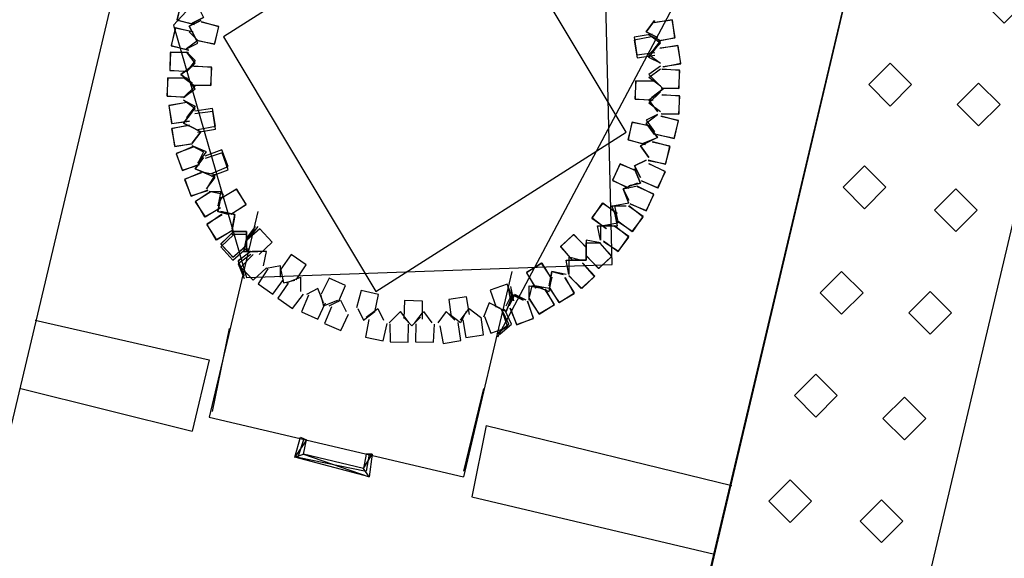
# Model space of a CAD drawing. Header units: feet. Extents: x -79 to 198, y -22 to 181.
# Tile 550 of 656: x 49.51 to 54.11, y 119.42 to 121.94. Entities that reach past the tile are written whole.
import ezdxf

# ---------------------------------------------------------------- set-up
doc = ezdxf.new("R2010")
doc.units = ezdxf.units.FT
doc.layers.add('A-LINEA', color=7, linetype='CONTINUOUS')
doc.layers.add('A-LINEA-FINA', color=9, linetype='CONTINUOUS')

msp = doc.modelspace()

# ---------------------------------------------------------------- linework, layer by layer
at = {"layer": 'A-LINEA'}
for p, q in [((51.0533, 126.6978), (48.9733, 117.9378)), ((51.0533, 126.6978), (48.9733, 117.9378)), ((52.2267, 117.1778), (54.2933, 125.9378)), ((52.2267, 117.1778), (54.2933, 125.9378)), ((50.32, 121.9244), (50.3733, 121.9511)), ((50.32, 121.9244), (50.3733, 121.9511)), ((50.3067, 121.8844), (50.3467, 121.8444)), ((50.3067, 121.8844), (50.3467, 121.8444)), ((50.3467, 121.8444), (50.2933, 121.8044)), ((50.3467, 121.8444), (50.2933, 121.8044)), ((52.5067, 121.7244), (52.4533, 121.6844)), ((52.5067, 121.7244), (52.4533, 121.6844)), ((50.28, 121.6711), (50.3333, 121.6311)), ((50.28, 121.6711), (50.3333, 121.6311)), ((52.4533, 121.6844), (52.5067, 121.6311)), ((52.4533, 121.6844), (52.5067, 121.6311)), ((50.3333, 121.6311), (50.28, 121.5778)), ((50.3333, 121.6311), (50.28, 121.5778)), ((52.5067, 121.6044), (52.4533, 121.5644)), ((52.5067, 121.6044), (52.4533, 121.5644)), ((52.4533, 121.5644), (52.4933, 121.5111)), ((52.4533, 121.5644), (52.4933, 121.5111)), ((52.4933, 121.4978), (52.44, 121.4711)), ((52.4933, 121.4978), (52.44, 121.4711)), ((52.44, 121.4711), (52.48, 121.4178)), ((52.44, 121.4711), (52.48, 121.4178)), ((52.4133, 121.3511), (52.4667, 121.3778)), ((52.4133, 121.3511), (52.4667, 121.3778)), ((50.32, 121.3511), (50.3733, 121.3244)), ((50.32, 121.3511), (50.3733, 121.3244)), ((50.3733, 121.3244), (50.3467, 121.2711)), ((50.3733, 121.3244), (50.3467, 121.2711)), ((52.4533, 121.2978), (52.4133, 121.3511)), ((52.4533, 121.2978), (52.4133, 121.3511)), ((50.3333, 121.2444), (50.3733, 121.2978)), ((50.3333, 121.2444), (50.3733, 121.2978)), ((52.3867, 121.2578), (52.44, 121.2844)), ((52.3867, 121.2578), (52.44, 121.2844)), ((50.4, 121.2178), (50.3333, 121.2444)), ((50.4, 121.2178), (50.3333, 121.2444)), ((52.4133, 121.2044), (52.3867, 121.2578)), ((52.4133, 121.2044), (52.3867, 121.2578)), ((52.3333, 121.1511), (52.4, 121.1644)), ((52.3333, 121.1511), (52.4, 121.1644)), ((52.36, 121.0844), (52.3333, 121.1511)), ((52.36, 121.0844), (52.3333, 121.1511)), ((50.44, 121.0444), (50.4533, 121.1111)), ((50.44, 121.0444), (50.4533, 121.1111)), ((50.6267, 121.0444), (50.4, 120.0844)), ((50.6267, 121.0444), (50.4, 120.0844)), ((50.4933, 121.0311), (50.44, 121.0444)), ((50.4933, 121.0311), (50.44, 121.0444)), ((50.5067, 120.9511), (50.52, 121.0178)), ((50.5067, 120.9511), (50.52, 121.0178)), ((50.5067, 120.9511), (50.52, 121.0178)), ((50.5067, 120.9511), (50.52, 121.0178)), ((50.615, 120.9749), (50.5734, 120.9206)), ((50.615, 120.9749), (50.5734, 120.9206)), ((50.6134, 120.961), (50.5735, 120.909)), ((50.6134, 120.961), (50.5735, 120.909)), ((50.6271, 120.9745), (50.5869, 120.9228)), ((50.6271, 120.9745), (50.5869, 120.9228)), ((50.6667, 120.8578), (50.6, 120.8578)), ((50.6667, 120.8578), (50.6, 120.8578)), ((50.6533, 120.7911), (50.6667, 120.8578)), ((50.6533, 120.7911), (50.6667, 120.8578)), ((51.8133, 120.7644), (51.5867, 119.8044)), ((51.8133, 120.7644), (51.5867, 119.8044)), ((51.9867, 120.6711), (52, 120.7378)), ((51.9867, 120.6711), (52, 120.7378)), ((51.809, 120.6288), (51.7962, 120.6931)), ((51.809, 120.6288), (51.7962, 120.6931)), ((51.8217, 120.6272), (51.8083, 120.6943)), ((51.8217, 120.6272), (51.8083, 120.6943)), ((51.8215, 120.6268), (51.8087, 120.6939)), ((51.8215, 120.6268), (51.8087, 120.6939)), ((51.92, 120.6978), (51.9867, 120.6711)), ((51.92, 120.6978), (51.9867, 120.6711)), ((51.8267, 120.6578), (51.8, 120.6044)), ((51.8267, 120.6578), (51.8, 120.6044)), ((51.7333, 120.6044), (51.7867, 120.5778)), ((51.7333, 120.6044), (51.7867, 120.5778)), ((49.5867, 120.5378), (50.4, 120.3511)), ((49.5867, 120.5378), (50.4, 120.3511)), ((50.4933, 120.4978), (50.4133, 120.1111)), ((50.4933, 120.4978), (50.4133, 120.1111)), ((50.4, 120.3511), (50.32, 120.0178)), ((50.4, 120.3511), (50.32, 120.0178)), ((49.52, 120.2178), (50.32, 120.0178)), ((49.52, 120.2178), (50.32, 120.0178)), ((51.68, 120.2178), (51.5867, 119.8311)), ((51.68, 120.2178), (51.5867, 119.8311)), ((50.4, 120.0844), (51.5867, 119.8044)), ((50.4, 120.0844), (51.5867, 119.8044)), ((51.6933, 120.0444), (52.84, 119.7644)), ((51.6933, 120.0444), (52.84, 119.7644)), ((50.84, 119.9778), (50.8133, 119.8978)), ((50.84, 119.9778), (50.8133, 119.8978)), ((50.84, 119.9778), (50.8133, 119.8978)), ((50.84, 119.9778), (50.8133, 119.8978)), ((50.8133, 119.8978), (51.1333, 119.8311)), ((50.8133, 119.8978), (51.1333, 119.8311)), ((50.8133, 119.8978), (51.1333, 119.8311)), ((50.8133, 119.8978), (51.1333, 119.8311)), ((51.1467, 119.9111), (51.1333, 119.8311)), ((51.1467, 119.9111), (51.1333, 119.8311)), ((51.1467, 119.9111), (51.1333, 119.8311)), ((51.1467, 119.9111), (51.1333, 119.8311))]:
    msp.add_line(p, q, dxfattribs=at)
for points in [[(53.8533, 124.0711), (54.8267, 123.8444), (53.48, 118.1511), (52.5067, 118.3911), (53.8533, 124.0711)], [(53.8533, 124.0711), (54.8267, 123.8444), (53.48, 118.1511), (52.5067, 118.3911), (53.8533, 124.0711)], [(51.0655, 122.8161), (50.2324, 121.9156), (50.5737, 120.7372)], [(51.0655, 122.8161), (50.2324, 121.9156), (50.5737, 120.7372)], [(51.0655, 122.8161), (50.2324, 121.9156), (50.5737, 120.7372)], [(51.0655, 122.8161), (50.2324, 121.9156), (50.5737, 120.7372)], [(51.7479, 120.4595), (52.5656, 121.9973), (51.0655, 122.8161)], [(51.7479, 120.4595), (52.5656, 121.9973), (51.0655, 122.8161)], [(51.178, 120.6711), (52.3474, 121.4152), (51.6354, 122.6044), (50.466, 121.8603), (51.178, 120.6711)], [(51.6354, 122.6044), (50.466, 121.8603), (51.178, 120.6711), (52.3474, 121.4152), (51.6354, 122.6044)], [(51.178, 120.6711), (52.3474, 121.4152), (51.6354, 122.6044), (50.466, 121.8603), (51.178, 120.6711)], [(51.6354, 122.6044), (50.466, 121.8603), (51.178, 120.6711), (52.3474, 121.4152), (51.6354, 122.6044)], [(50.5737, 120.7372), (52.2817, 120.7971), (52.2397, 122.5383)], [(50.5737, 120.7372), (52.2817, 120.7971), (52.2397, 122.5383)], [(54.2133, 122.0244), (54.1133, 122.1244), (54.0133, 122.0244), (54.1133, 121.9244), (54.2133, 122.0244)], [(54.2133, 122.0244), (54.1133, 122.1244), (54.0133, 122.0244), (54.1133, 121.9244), (54.2133, 122.0244)], [(50.3507, 122.0032), (50.2689, 122.0224), (50.2481, 121.941), (50.3291, 121.9186)], [(50.3507, 122.0032), (50.2689, 122.0224), (50.2481, 121.941), (50.3291, 121.9186)], [(50.3495, 122.005), (50.2671, 122.0213), (50.2492, 121.9392), (50.3309, 121.9197)], [(50.3495, 122.005), (50.2671, 122.0213), (50.2492, 121.9392), (50.3309, 121.9197)], [(50.3467, 122.0044), (50.3733, 121.9511), (50.32, 121.9244)], [(50.3467, 122.0044), (50.3733, 121.9511), (50.32, 121.9244)], [(50.3333, 121.8578), (50.3067, 121.9111), (50.36, 121.9378)], [(50.36, 121.9378), (50.3067, 121.9111), (50.3333, 121.8578)], [(50.3333, 121.8578), (50.3067, 121.9111), (50.36, 121.9378)], [(50.36, 121.9378), (50.3067, 121.9111), (50.3333, 121.8578)], [(50.3426, 121.8457), (50.4244, 121.8265), (50.4452, 121.9079), (50.3643, 121.9303)], [(50.3426, 121.8457), (50.4244, 121.8265), (50.4452, 121.9079), (50.3643, 121.9303)], [(50.3438, 121.8439), (50.4263, 121.8276), (50.4441, 121.9097), (50.3624, 121.9292)], [(50.3438, 121.8439), (50.4263, 121.8276), (50.4441, 121.9097), (50.3624, 121.9292)], [(52.4933, 121.8578), (52.44, 121.8844), (52.48, 121.9378)], [(52.48, 121.9378), (52.44, 121.8844), (52.4933, 121.8578)], [(52.4933, 121.8578), (52.44, 121.8844), (52.48, 121.9378)], [(52.48, 121.9378), (52.44, 121.8844), (52.4933, 121.8578)], [(52.4939, 121.8408), (52.5763, 121.8574), (52.5614, 121.9401), (52.4784, 121.9268)], [(52.4939, 121.8408), (52.5763, 121.8574), (52.5614, 121.9401), (52.4784, 121.9268)], [(52.4921, 121.8421), (52.575, 121.8556), (52.5631, 121.9388), (52.4797, 121.9285)], [(52.4921, 121.8421), (52.575, 121.8556), (52.5631, 121.9388), (52.4797, 121.9285)], [(50.324, 121.8832), (50.2422, 121.9024), (50.2214, 121.821), (50.3024, 121.7986)], [(50.324, 121.8832), (50.2422, 121.9024), (50.2214, 121.821), (50.3024, 121.7986)], [(50.3228, 121.885), (50.2404, 121.9013), (50.2225, 121.8192), (50.3043, 121.7997)], [(50.3228, 121.885), (50.2404, 121.9013), (50.2225, 121.8192), (50.3043, 121.7997)], [(50.2933, 121.8044), (50.3467, 121.8311), (50.32, 121.8844)], [(50.2933, 121.8044), (50.3467, 121.8311), (50.32, 121.8844)], [(52.4679, 121.8735), (52.385, 121.86), (52.3969, 121.7768), (52.4803, 121.7871)], [(52.4679, 121.8735), (52.385, 121.86), (52.3969, 121.7768), (52.4803, 121.7871)], [(52.4533, 121.8711), (52.5067, 121.8444), (52.4667, 121.7911)], [(52.4667, 121.7911), (52.5067, 121.8311), (52.4533, 121.8711)], [(52.4533, 121.8711), (52.5067, 121.8444), (52.4667, 121.7911)], [(52.4667, 121.7911), (52.5067, 121.8311), (52.4533, 121.8711)], [(52.4661, 121.8614), (52.3837, 121.8448), (52.3986, 121.7622), (52.4816, 121.7755)], [(52.4661, 121.8614), (52.3837, 121.8448), (52.3986, 121.7622), (52.4816, 121.7755)], [(50.3035, 121.7858), (50.2195, 121.7887), (50.215, 121.7048), (50.2987, 121.6986)], [(50.3035, 121.7858), (50.2195, 121.7887), (50.215, 121.7048), (50.2987, 121.6986)], [(50.3019, 121.7874), (50.2179, 121.7872), (50.2164, 121.7032), (50.3004, 121.7001)], [(50.3019, 121.7874), (50.2179, 121.7872), (50.2164, 121.7032), (50.3004, 121.7001)], [(50.2933, 121.7911), (50.3333, 121.7511), (50.2933, 121.6978)], [(50.2933, 121.6978), (50.3333, 121.7378), (50.2933, 121.7911)], [(50.2933, 121.7911), (50.3333, 121.7511), (50.2933, 121.6978)], [(50.2933, 121.6978), (50.3333, 121.7378), (50.2933, 121.7911)], [(52.5067, 121.7378), (52.4533, 121.7644), (52.4933, 121.8178)], [(52.4933, 121.8178), (52.4533, 121.7778), (52.5067, 121.7378)], [(52.5067, 121.7378), (52.4533, 121.7644), (52.4933, 121.8178)], [(52.4933, 121.8178), (52.4533, 121.7778), (52.5067, 121.7378)], [(52.5206, 121.7208), (52.603, 121.7374), (52.588, 121.8201), (52.5051, 121.8068)], [(52.5206, 121.7208), (52.603, 121.7374), (52.588, 121.8201), (52.5051, 121.8068)], [(52.5188, 121.7221), (52.6017, 121.7356), (52.5898, 121.8188), (52.5064, 121.8085)], [(52.5188, 121.7221), (52.6017, 121.7356), (52.5898, 121.8188), (52.5064, 121.8085)], [(53.68, 121.6378), (53.58, 121.7378), (53.48, 121.6378), (53.58, 121.5378), (53.68, 121.6378)], [(53.68, 121.6378), (53.58, 121.7378), (53.48, 121.6378), (53.58, 121.5378), (53.68, 121.6378)], [(50.32, 121.6444), (50.2667, 121.6844), (50.32, 121.7244)], [(50.32, 121.7244), (50.2667, 121.6844), (50.32, 121.6444)], [(50.32, 121.6444), (50.2667, 121.6844), (50.32, 121.7244)], [(50.32, 121.7244), (50.2667, 121.6844), (50.32, 121.6444)], [(50.3232, 121.6364), (50.4072, 121.6335), (50.4117, 121.7174), (50.3279, 121.7236)], [(50.3232, 121.6364), (50.4072, 121.6335), (50.4117, 121.7174), (50.3279, 121.7236)], [(50.3247, 121.6349), (50.4088, 121.635), (50.4102, 121.719), (50.3263, 121.7222)], [(50.3247, 121.6349), (50.4088, 121.635), (50.4102, 121.719), (50.3263, 121.7222)], [(52.5067, 121.6311), (52.4533, 121.6711), (52.5067, 121.7111)], [(52.5067, 121.6311), (52.4533, 121.6711), (52.5067, 121.7111)], [(52.5099, 121.6231), (52.5938, 121.6202), (52.5984, 121.7041), (52.5146, 121.7103)], [(52.5099, 121.6231), (52.5938, 121.6202), (52.5984, 121.7041), (52.5146, 121.7103)], [(52.5114, 121.6215), (52.5954, 121.6217), (52.5969, 121.7057), (52.513, 121.7088)], [(52.5114, 121.6215), (52.5954, 121.6217), (52.5969, 121.7057), (52.513, 121.7088)], [(50.2901, 121.6658), (50.2062, 121.6687), (50.2016, 121.5848), (50.2854, 121.5786)], [(50.2901, 121.6658), (50.2062, 121.6687), (50.2016, 121.5848), (50.2854, 121.5786)], [(50.2886, 121.6674), (50.2046, 121.6672), (50.2031, 121.5832), (50.287, 121.5801)], [(50.2886, 121.6674), (50.2046, 121.6672), (50.2031, 121.5832), (50.287, 121.5801)], [(50.28, 121.5778), (50.3333, 121.6178), (50.2933, 121.6711)], [(50.28, 121.5778), (50.3333, 121.6178), (50.2933, 121.6711)], [(52.4768, 121.6525), (52.3928, 121.6554), (52.3883, 121.5715), (52.4721, 121.5653)], [(52.4768, 121.6525), (52.3928, 121.6554), (52.3883, 121.5715), (52.4721, 121.5653)], [(52.4753, 121.654), (52.3912, 121.6539), (52.3898, 121.5699), (52.4737, 121.5667)], [(52.4753, 121.654), (52.3912, 121.6539), (52.3898, 121.5699), (52.4737, 121.5667)], [(52.48, 121.6578), (52.52, 121.6178), (52.4667, 121.5778)], [(52.4667, 121.5778), (52.52, 121.6178), (52.48, 121.6578)], [(52.48, 121.6578), (52.52, 121.6178), (52.4667, 121.5778)], [(52.4667, 121.5778), (52.52, 121.6178), (52.48, 121.6578)], [(54.0933, 121.5444), (53.9933, 121.6444), (53.8933, 121.5444), (53.9933, 121.4444), (54.0933, 121.5444)], [(54.0933, 121.5444), (53.9933, 121.6444), (53.8933, 121.5444), (53.9933, 121.4444), (54.0933, 121.5444)], [(52.5067, 121.5111), (52.4533, 121.5511), (52.5067, 121.6044)], [(52.5067, 121.5111), (52.4533, 121.5511), (52.5067, 121.6044)], [(50.2928, 121.5547), (50.2104, 121.5382), (50.2253, 121.4555), (50.3083, 121.4688)], [(50.2928, 121.5547), (50.2104, 121.5382), (50.2253, 121.4555), (50.3083, 121.4688)], [(50.2946, 121.5535), (50.2116, 121.54), (50.2235, 121.4568), (50.3069, 121.4671)], [(50.2946, 121.5535), (50.2116, 121.54), (50.2235, 121.4568), (50.3069, 121.4671)], [(50.28, 121.5644), (50.3333, 121.5378), (50.2933, 121.4844)], [(50.2933, 121.4844), (50.3333, 121.5244), (50.28, 121.5644)], [(50.28, 121.5644), (50.3333, 121.5378), (50.2933, 121.4844)], [(50.2933, 121.4844), (50.3333, 121.5244), (50.28, 121.5644)], [(52.5099, 121.5031), (52.5938, 121.5002), (52.5984, 121.5841), (52.5146, 121.5903)], [(52.5099, 121.5031), (52.5938, 121.5002), (52.5984, 121.5841), (52.5146, 121.5903)], [(52.5114, 121.5015), (52.5954, 121.5017), (52.5969, 121.5857), (52.513, 121.5888)], [(52.5114, 121.5015), (52.5954, 121.5017), (52.5969, 121.5857), (52.513, 121.5888)], [(50.3333, 121.4311), (50.28, 121.4578), (50.32, 121.5111)], [(50.32, 121.5111), (50.28, 121.4578), (50.3333, 121.4311)], [(50.3333, 121.4311), (50.28, 121.4578), (50.32, 121.5111)], [(50.32, 121.5111), (50.28, 121.4578), (50.3333, 121.4311)], [(50.3472, 121.4275), (50.4296, 121.444), (50.4147, 121.5267), (50.3317, 121.5134)], [(50.3472, 121.4275), (50.4296, 121.444), (50.4147, 121.5267), (50.3317, 121.5134)], [(50.3454, 121.4154), (50.4284, 121.4289), (50.4165, 121.5121), (50.3331, 121.5018)], [(50.3454, 121.4154), (50.4284, 121.4289), (50.4165, 121.5121), (50.3331, 121.5018)], [(52.4574, 121.4432), (52.3756, 121.4624), (52.3548, 121.381), (52.4357, 121.3586)], [(52.4574, 121.4432), (52.3756, 121.4624), (52.3548, 121.381), (52.4357, 121.3586)], [(52.4562, 121.445), (52.3737, 121.4613), (52.3559, 121.3792), (52.4376, 121.3597)], [(52.4562, 121.445), (52.3737, 121.4613), (52.3559, 121.3792), (52.4376, 121.3597)], [(52.48, 121.4044), (52.44, 121.4578), (52.4933, 121.4978)], [(52.48, 121.4044), (52.44, 121.4578), (52.4933, 121.4978)], [(52.4893, 121.4057), (52.5711, 121.3865), (52.5919, 121.4679), (52.5109, 121.4903)], [(52.4893, 121.4057), (52.5711, 121.3865), (52.5919, 121.4679), (52.5109, 121.4903)], [(52.4905, 121.4039), (52.5729, 121.3876), (52.5908, 121.4697), (52.5091, 121.4892)], [(52.4905, 121.4039), (52.5729, 121.3876), (52.5908, 121.4697), (52.5091, 121.4892)], [(50.3061, 121.448), (50.2237, 121.4315), (50.2386, 121.3488), (50.3216, 121.3621)], [(50.3061, 121.448), (50.2237, 121.4315), (50.2386, 121.3488), (50.3216, 121.3621)], [(50.3079, 121.4468), (50.225, 121.4333), (50.2369, 121.3501), (50.3203, 121.3604)], [(50.3079, 121.4468), (50.225, 121.4333), (50.2369, 121.3501), (50.3203, 121.3604)], [(50.3067, 121.4444), (50.36, 121.4178), (50.32, 121.3644)], [(50.32, 121.3644), (50.36, 121.4178), (50.3067, 121.4444)], [(50.3067, 121.4444), (50.36, 121.4178), (50.32, 121.3644)], [(50.32, 121.3644), (50.36, 121.4178), (50.3067, 121.4444)], [(52.4267, 121.3644), (52.4933, 121.3911), (52.4533, 121.4444)], [(52.4267, 121.3644), (52.4933, 121.3911), (52.4533, 121.4444)], [(52.4533, 121.4444), (52.4933, 121.3911), (52.44, 121.3644)], [(52.4533, 121.4444), (52.4933, 121.3911), (52.44, 121.3644)], [(52.4667, 121.3778), (52.4133, 121.3511), (52.4533, 121.2978)], [(52.4667, 121.3778), (52.4133, 121.3511), (52.4533, 121.2978)], [(52.4493, 121.2857), (52.5311, 121.2665), (52.5519, 121.3479), (52.4709, 121.3703)], [(52.4493, 121.2857), (52.5311, 121.2665), (52.5519, 121.3479), (52.4709, 121.3703)], [(52.4505, 121.2839), (52.5329, 121.2676), (52.5508, 121.3497), (52.4691, 121.3692)], [(52.4505, 121.2839), (52.5329, 121.2676), (52.5508, 121.3497), (52.4691, 121.3692)], [(50.3223, 121.3468), (50.2448, 121.3145), (50.2755, 121.2363), (50.3543, 121.2656)], [(50.3223, 121.3468), (50.2448, 121.3145), (50.2755, 121.2363), (50.3543, 121.2656)], [(50.3243, 121.346), (50.2456, 121.3165), (50.2735, 121.2373), (50.3533, 121.2636)], [(50.3243, 121.346), (50.2456, 121.3165), (50.2735, 121.2373), (50.3533, 121.2636)], [(50.3467, 121.2711), (50.3867, 121.3244), (50.32, 121.3511)], [(50.3467, 121.2711), (50.3867, 121.3244), (50.32, 121.3511)], [(50.411, 121.2221), (50.4886, 121.2544), (50.4578, 121.3326), (50.379, 121.3033)], [(50.411, 121.2221), (50.4886, 121.2544), (50.4578, 121.3326), (50.379, 121.3033)], [(50.409, 121.2096), (50.4877, 121.239), (50.4598, 121.3183), (50.38, 121.2919)], [(50.409, 121.2096), (50.4877, 121.239), (50.4598, 121.3183), (50.38, 121.2919)], [(50.3733, 121.2978), (50.3333, 121.2444), (50.4, 121.2178)], [(50.3733, 121.2978), (50.3333, 121.2444), (50.4, 121.2178)], [(52.44, 121.2844), (52.3867, 121.2578), (52.4133, 121.2044)], [(52.44, 121.2844), (52.3867, 121.2578), (52.4133, 121.2044)], [(50.3623, 121.2268), (50.2848, 121.1945), (50.3155, 121.1163), (50.3943, 121.1456)], [(50.3623, 121.2268), (50.2848, 121.1945), (50.3155, 121.1163), (50.3943, 121.1456)], [(50.36, 121.2311), (50.4267, 121.2178), (50.3867, 121.1511)], [(50.3867, 121.1511), (50.4267, 121.2044), (50.36, 121.2311)], [(50.36, 121.2311), (50.4267, 121.2178), (50.3867, 121.1511)], [(50.3867, 121.1511), (50.4267, 121.2044), (50.36, 121.2311)], [(52.396, 121.2327), (52.3195, 121.2675), (52.2832, 121.1917), (52.3583, 121.154)], [(52.396, 121.2327), (52.3195, 121.2675), (52.2832, 121.1917), (52.3583, 121.154)], [(52.3952, 121.2347), (52.3175, 121.2667), (52.284, 121.1897), (52.3603, 121.1547)], [(52.3952, 121.2347), (52.3175, 121.2667), (52.284, 121.1897), (52.3603, 121.1547)], [(52.3867, 121.2444), (52.4133, 121.1778), (52.36, 121.1644)], [(52.36, 121.1644), (52.4133, 121.1778), (52.3867, 121.2444)], [(52.3867, 121.2444), (52.4133, 121.1778), (52.36, 121.1644)], [(52.36, 121.1644), (52.4133, 121.1778), (52.3867, 121.2444)], [(52.4173, 121.1895), (52.4938, 121.1547), (52.5301, 121.2305), (52.4551, 121.2683)], [(52.4173, 121.1895), (52.4938, 121.1547), (52.5301, 121.2305), (52.4551, 121.2683)], [(52.4182, 121.1875), (52.4959, 121.1555), (52.5294, 121.2325), (52.453, 121.2676)], [(52.4182, 121.1875), (52.4959, 121.1555), (52.5294, 121.2325), (52.453, 121.2676)], [(53.56, 121.1578), (53.46, 121.2578), (53.36, 121.1578), (53.46, 121.0578), (53.56, 121.1578)], [(53.56, 121.1578), (53.46, 121.2578), (53.36, 121.1578), (53.46, 121.0578), (53.56, 121.1578)], [(50.3643, 121.226), (50.2856, 121.1965), (50.3135, 121.1173), (50.3933, 121.1436)], [(50.3643, 121.226), (50.2856, 121.1965), (50.3135, 121.1173), (50.3933, 121.1436)], [(50.4044, 121.1368), (50.3346, 121.09), (50.38, 121.0193), (50.4516, 121.0633)], [(50.4044, 121.1368), (50.3346, 121.09), (50.38, 121.0193), (50.4516, 121.0633)], [(50.4065, 121.1363), (50.3351, 121.0921), (50.3779, 121.0198), (50.451, 121.0612)], [(50.4065, 121.1363), (50.3351, 121.0921), (50.3779, 121.0198), (50.451, 121.0612)], [(50.4, 121.1378), (50.4533, 121.1378), (50.44, 121.0711)], [(50.44, 121.0711), (50.4667, 121.1244), (50.4, 121.1378)], [(50.4, 121.1378), (50.4533, 121.1378), (50.44, 121.0711)], [(50.44, 121.0711), (50.4667, 121.1244), (50.4, 121.1378)], [(50.5023, 121.0321), (50.5721, 121.0789), (50.5267, 121.1496), (50.4551, 121.1056)], [(50.5023, 121.0321), (50.5721, 121.0789), (50.5267, 121.1496), (50.4551, 121.1056)], [(50.5002, 121.0326), (50.5716, 121.0768), (50.5288, 121.1491), (50.4557, 121.1077)], [(50.5002, 121.0326), (50.5716, 121.0768), (50.5288, 121.1491), (50.4557, 121.1077)], [(52.4, 121.1778), (52.3333, 121.1511), (52.36, 121.0978)], [(52.4, 121.1778), (52.3333, 121.1511), (52.36, 121.0978)], [(52.364, 121.0829), (52.4405, 121.048), (52.4768, 121.1238), (52.4017, 121.1616)], [(52.364, 121.0829), (52.4405, 121.048), (52.4768, 121.1238), (52.4017, 121.1616)], [(52.3648, 121.0808), (52.4425, 121.0488), (52.476, 121.1259), (52.3997, 121.1609)], [(52.3648, 121.0808), (52.4425, 121.0488), (52.476, 121.1259), (52.3997, 121.1609)], [(53.9867, 121.0511), (53.8867, 121.1511), (53.7867, 121.0511), (53.8867, 120.9511), (53.9867, 121.0511)], [(53.9867, 121.0511), (53.8867, 121.1511), (53.7867, 121.0511), (53.8867, 120.9511), (53.9867, 121.0511)], [(50.4533, 121.1111), (50.44, 121.0444), (50.4933, 121.0311)], [(50.4533, 121.1111), (50.44, 121.0444), (50.4933, 121.0311)], [(50.4533, 121.0444), (50.52, 121.0311), (50.5067, 120.9644)], [(50.5067, 120.9644), (50.52, 121.0311), (50.4533, 121.0444)], [(50.4533, 121.0444), (50.52, 121.0311), (50.5067, 120.9644)], [(50.5067, 120.9644), (50.52, 121.0311), (50.4533, 121.0444)], [(52.3058, 121.0347), (52.2376, 121.0838), (52.1872, 121.0165), (52.2534, 120.9648)], [(52.3058, 121.0347), (52.2376, 121.0838), (52.1872, 121.0165), (52.2534, 120.9648)], [(52.3054, 121.0368), (52.2354, 121.0834), (52.1875, 121.0144), (52.2556, 120.9651)], [(52.3054, 121.0368), (52.2354, 121.0834), (52.1875, 121.0144), (52.2556, 120.9651)], [(52.2933, 121.0444), (52.3067, 120.9911), (52.24, 120.9778)], [(52.24, 120.9778), (52.3067, 120.9778), (52.2933, 121.0444)], [(52.2933, 121.0444), (52.3067, 120.9911), (52.24, 120.9778)], [(52.24, 120.9778), (52.3067, 120.9778), (52.2933, 121.0444)], [(52.3067, 121.0044), (52.28, 121.0711), (52.3467, 121.0711)], [(52.3067, 121.0044), (52.28, 121.0711), (52.3467, 121.0711)], [(52.36, 121.0844), (52.2933, 121.0711), (52.3067, 121.0044)], [(52.36, 121.0844), (52.2933, 121.0711), (52.3067, 121.0044)], [(52.3075, 121.0009), (52.3758, 120.9518), (52.4261, 121.019), (52.3599, 121.0707)], [(52.3075, 121.0009), (52.3758, 120.9518), (52.4261, 121.019), (52.3599, 121.0707)], [(52.308, 120.9987), (52.3779, 120.9522), (52.4258, 121.0212), (52.3577, 121.0704)], [(52.308, 120.9987), (52.3779, 120.9522), (52.4258, 121.0212), (52.3577, 121.0704)], [(50.4577, 121.0301), (50.3879, 120.9833), (50.4333, 120.9126), (50.5049, 120.9566)], [(50.4577, 121.0301), (50.3879, 120.9833), (50.4333, 120.9126), (50.5049, 120.9566)], [(50.4598, 121.0297), (50.3884, 120.9854), (50.4312, 120.9131), (50.5043, 120.9545)], [(50.4598, 121.0297), (50.3884, 120.9854), (50.4312, 120.9131), (50.5043, 120.9545)], [(50.5126, 120.9511), (50.4533, 120.8916), (50.5117, 120.8311), (50.5733, 120.8883)], [(50.5126, 120.9511), (50.4533, 120.8916), (50.5117, 120.8311), (50.5733, 120.8883)], [(50.5148, 120.9511), (50.4534, 120.8938), (50.5095, 120.8312), (50.5731, 120.8861)], [(50.5148, 120.9511), (50.4534, 120.8938), (50.5095, 120.8312), (50.5731, 120.8861)], [(50.5067, 120.9511), (50.5733, 120.9511), (50.5733, 120.8844)], [(50.5733, 120.8844), (50.5733, 120.9511), (50.5067, 120.9511)], [(50.5067, 120.9511), (50.5733, 120.9511), (50.5733, 120.8844)], [(50.5733, 120.8844), (50.5733, 120.9511), (50.5067, 120.9511)], [(50.6322, 120.8445), (50.6933, 120.9022), (50.6368, 120.9643), (50.5735, 120.9091)], [(50.6322, 120.8445), (50.6933, 120.9022), (50.6368, 120.9643), (50.5735, 120.9091)], [(52.2267, 120.9111), (52.2133, 120.9778), (52.28, 120.9778)], [(52.2267, 120.9111), (52.2133, 120.9778), (52.28, 120.9778)], [(52.28, 120.9778), (52.2267, 120.9778), (52.2267, 120.9111)], [(52.28, 120.9778), (52.2267, 120.9778), (52.2267, 120.9111)], [(52.2409, 120.9075), (52.3091, 120.8585), (52.3595, 120.9257), (52.2932, 120.9774)], [(52.2409, 120.9075), (52.3091, 120.8585), (52.3595, 120.9257), (52.2932, 120.9774)], [(52.2413, 120.9054), (52.3112, 120.8588), (52.3591, 120.9279), (52.2911, 120.9771)], [(52.2413, 120.9054), (52.3112, 120.8588), (52.3591, 120.9279), (52.2911, 120.9771)], [(50.5143, 120.9378), (50.4534, 120.88), (50.51, 120.8179), (50.5732, 120.8732)], [(50.5143, 120.9378), (50.4534, 120.88), (50.51, 120.8179), (50.5732, 120.8732)], [(50.5143, 120.9378), (50.4534, 120.88), (50.51, 120.8179), (50.5732, 120.8732)], [(50.5143, 120.9378), (50.4534, 120.88), (50.51, 120.8179), (50.5732, 120.8732)], [(50.5733, 120.8711), (50.5733, 120.9378), (50.5067, 120.9378)], [(50.5733, 120.8711), (50.5733, 120.9378), (50.5067, 120.9378)], [(50.5733, 120.8711), (50.5733, 120.9378), (50.5067, 120.9378)], [(50.5733, 120.8711), (50.5733, 120.9378), (50.5067, 120.9378)], [(50.5733, 120.9244), (50.56, 120.8578), (50.5867, 120.8578)], [(50.5733, 120.9244), (50.56, 120.8578), (50.6267, 120.8578)], [(50.5733, 120.9244), (50.56, 120.8578), (50.5867, 120.8578)], [(50.5733, 120.9244), (50.56, 120.8578), (50.6267, 120.8578)], [(50.5733, 120.9378), (50.5733, 120.8711), (50.5867, 120.8711)], [(50.5733, 120.9378), (50.5733, 120.8711), (50.5867, 120.8711)], [(50.5867, 120.8711), (50.5733, 120.8578), (50.5733, 120.9244)], [(50.5867, 120.8711), (50.5733, 120.8578), (50.5733, 120.9244)], [(52.16, 120.8785), (52.1005, 120.9378), (52.04, 120.8794), (52.0972, 120.8178)], [(52.16, 120.8785), (52.1005, 120.9378), (52.04, 120.8794), (52.0972, 120.8178)], [(52.16, 120.8763), (52.1027, 120.9377), (52.0401, 120.8816), (52.095, 120.818)], [(52.16, 120.8763), (52.1027, 120.9377), (52.0401, 120.8816), (52.095, 120.818)], [(52.2267, 120.8978), (52.16, 120.9111), (52.16, 120.8444)], [(52.2267, 120.8978), (52.16, 120.9111), (52.16, 120.8444)], [(52.16, 120.8844), (52.16, 120.8178), (52.0933, 120.8178)], [(52.0933, 120.8178), (52.16, 120.8178), (52.16, 120.8844)], [(52.16, 120.8844), (52.16, 120.8178), (52.0933, 120.8178)], [(52.0933, 120.8178), (52.16, 120.8178), (52.16, 120.8844)], [(52.16, 120.8311), (52.16, 120.8978), (52.2267, 120.8978)], [(52.16, 120.8311), (52.16, 120.8978), (52.2267, 120.8978)], [(52.16, 120.8371), (52.2195, 120.7778), (52.28, 120.8361), (52.2228, 120.8977)], [(52.16, 120.8371), (52.2195, 120.7778), (52.28, 120.8361), (52.2228, 120.8977)], [(52.16, 120.8393), (52.2173, 120.7778), (52.2799, 120.8339), (52.225, 120.8976)], [(52.16, 120.8393), (52.2173, 120.7778), (52.2799, 120.8339), (52.225, 120.8976)], [(50.5926, 120.8578), (50.5353, 120.813), (50.5634, 120.7458)], [(50.5926, 120.8578), (50.5353, 120.813), (50.5634, 120.7458)], [(50.5943, 120.8444), (50.5355, 120.8003), (50.5636, 120.7323)], [(50.5943, 120.8444), (50.5355, 120.8003), (50.5636, 120.7323)], [(50.5948, 120.8578), (50.5356, 120.8141), (50.5632, 120.7459)], [(50.5948, 120.8578), (50.5356, 120.8141), (50.5632, 120.7459)], [(50.6056, 120.8444), (50.5467, 120.7846), (50.6054, 120.7245), (50.6666, 120.782)], [(50.6056, 120.8444), (50.5467, 120.7846), (50.6054, 120.7245), (50.6666, 120.782)], [(50.806, 120.7258), (50.8522, 120.7959), (50.783, 120.8435), (50.734, 120.7753)], [(50.806, 120.7258), (50.8522, 120.7959), (50.783, 120.8435), (50.734, 120.7753)], [(52.08, 120.7511), (52.0667, 120.8178), (52.1333, 120.8178)], [(52.08, 120.7511), (52.0667, 120.8178), (52.1333, 120.8178)], [(52.1333, 120.8178), (52.08, 120.8311), (52.08, 120.7511)], [(52.1333, 120.8178), (52.08, 120.8311), (52.08, 120.7511)], [(50.6739, 120.7764), (50.6278, 120.7062), (50.6971, 120.6587), (50.7459, 120.727)], [(50.6739, 120.7764), (50.6278, 120.7062), (50.6971, 120.6587), (50.7459, 120.727)], [(50.7333, 120.7378), (50.7333, 120.7911), (50.6667, 120.7778)], [(50.7333, 120.7378), (50.7333, 120.7911), (50.6667, 120.7778)], [(50.7333, 120.7778), (50.7467, 120.7111), (50.8, 120.7244)], [(50.7333, 120.7778), (50.7467, 120.7111), (50.8, 120.7244)], [(51.999, 120.7334), (51.9522, 120.8032), (51.8815, 120.7578), (51.9255, 120.6862)], [(51.999, 120.7334), (51.9522, 120.8032), (51.8815, 120.7578), (51.9255, 120.6862)], [(51.9985, 120.7313), (51.9543, 120.8027), (51.882, 120.7599), (51.9234, 120.6868)], [(51.9985, 120.7313), (51.9543, 120.8027), (51.882, 120.7599), (51.9234, 120.6868)], [(52.08, 120.7437), (52.1395, 120.6844), (52.2, 120.7428), (52.1428, 120.8044)], [(52.08, 120.7437), (52.1395, 120.6844), (52.2, 120.7428), (52.1428, 120.8044)], [(52.08, 120.7459), (52.1373, 120.6845), (52.1999, 120.7406), (52.145, 120.8042)], [(52.08, 120.7459), (52.1373, 120.6845), (52.1999, 120.7406), (52.145, 120.8042)], [(50.76, 120.7111), (50.8267, 120.7378), (50.8267, 120.6711)], [(50.76, 120.7111), (50.8267, 120.7378), (50.8267, 120.6711)], [(51.0029, 120.6223), (51.0359, 120.6996), (50.9593, 120.7341), (50.9233, 120.6582)], [(51.0029, 120.6223), (51.0359, 120.6996), (50.9593, 120.7341), (50.9233, 120.6582)], [(52, 120.7378), (51.9867, 120.6844), (51.92, 120.6978)], [(52, 120.7378), (51.9867, 120.6844), (51.92, 120.6978)], [(51.9867, 120.6978), (52, 120.7644), (52.0533, 120.7511)], [(52.0667, 120.7511), (52, 120.7644), (51.9867, 120.6978)], [(51.9867, 120.6978), (52, 120.7644), (52.0533, 120.7511)], [(52.0667, 120.7511), (52, 120.7644), (51.9867, 120.6978)], [(51.9877, 120.6888), (52.0345, 120.619), (52.1052, 120.6645), (52.0611, 120.736)], [(51.9877, 120.6888), (52.0345, 120.619), (52.1052, 120.6645), (52.0611, 120.736)], [(51.9881, 120.6909), (52.0324, 120.6195), (52.1046, 120.6623), (52.0632, 120.7354)], [(51.9881, 120.6909), (52.0324, 120.6195), (52.1046, 120.6623), (52.0632, 120.7354)], [(53.4533, 120.6644), (53.3533, 120.7644), (53.2533, 120.6644), (53.3533, 120.5644), (53.4533, 120.6644)], [(53.4533, 120.6644), (53.3533, 120.7644), (53.2533, 120.6644), (53.3533, 120.5644), (53.4533, 120.6644)], [(50.7683, 120.71), (50.7209, 120.6406), (50.7894, 120.5919), (50.8394, 120.6593)], [(50.7683, 120.71), (50.7209, 120.6406), (50.7894, 120.5919), (50.8394, 120.6593)], [(50.9333, 120.6178), (50.9067, 120.6844), (50.8533, 120.6578)], [(50.9333, 120.6178), (50.9067, 120.6844), (50.8533, 120.6578)], [(51.1733, 120.5745), (51.1906, 120.6567), (51.1087, 120.6756), (51.0882, 120.5942)], [(51.1733, 120.5745), (51.1906, 120.6567), (51.1087, 120.6756), (51.0882, 120.5942)], [(51.8217, 120.6272), (51.7917, 120.7056), (51.7126, 120.6772), (51.7395, 120.5976)], [(51.8217, 120.6272), (51.7917, 120.7056), (51.7126, 120.6772), (51.7395, 120.5976)], [(51.8933, 120.6311), (51.8933, 120.6978), (51.96, 120.6844)], [(51.96, 120.6844), (51.9067, 120.6978), (51.8933, 120.6444)], [(51.8933, 120.6311), (51.8933, 120.6978), (51.96, 120.6844)], [(51.96, 120.6844), (51.9067, 120.6978), (51.8933, 120.6444)], [(51.8944, 120.6355), (51.9412, 120.5657), (52.0118, 120.6111), (51.9678, 120.6827)], [(51.8944, 120.6355), (51.9412, 120.5657), (52.0118, 120.6111), (51.9678, 120.6827)], [(51.8948, 120.6376), (51.939, 120.5662), (52.0113, 120.609), (51.9699, 120.6821)], [(51.8948, 120.6376), (51.939, 120.5662), (52.0113, 120.609), (51.9699, 120.6821)], [(50.8637, 120.6532), (50.8308, 120.5759), (50.9075, 120.5415), (50.9433, 120.6175)], [(50.8637, 120.6532), (50.8308, 120.5759), (50.9075, 120.5415), (50.9433, 120.6175)], [(50.92, 120.6578), (50.9333, 120.6044), (51, 120.6311)], [(50.92, 120.6578), (50.9333, 120.6044), (51, 120.6311)], [(50.96, 120.6044), (51.0133, 120.6311), (51.04, 120.5778)], [(50.96, 120.6044), (51.0133, 120.6311), (51.04, 120.5778)], [(51.3959, 120.5422), (51.3964, 120.6262), (51.3124, 120.6283), (51.3086, 120.5444)], [(51.3959, 120.5422), (51.3964, 120.6262), (51.3124, 120.6283), (51.3086, 120.5444)], [(51.6161, 120.5638), (51.6016, 120.6465), (51.5186, 120.6337), (51.5298, 120.5504)], [(51.6161, 120.5638), (51.6016, 120.6465), (51.5186, 120.6337), (51.5298, 120.5504)], [(51.7333, 120.6044), (51.7867, 120.5778), (51.8133, 120.6444)], [(51.7333, 120.6044), (51.7867, 120.5778), (51.8133, 120.6444)], [(51.8133, 120.6444), (51.7867, 120.5778), (51.7733, 120.5911)], [(51.7733, 120.5911), (51.7867, 120.5778), (51.8133, 120.6444)], [(51.7733, 120.5911), (51.7867, 120.5778), (51.8133, 120.6444)], [(51.8133, 120.6444), (51.7867, 120.5778), (51.7733, 120.5911)], [(51.7733, 120.5911), (51.7867, 120.5778), (51.8133, 120.6444)], [(51.7733, 120.5911), (51.7867, 120.5778), (51.8133, 120.6444)], [(51.7867, 120.6044), (51.8133, 120.6578), (51.8667, 120.6311)], [(51.7867, 120.6044), (51.8133, 120.6578), (51.8667, 120.6311)], [(51.88, 120.6311), (51.8267, 120.6578), (51.8, 120.6044)], [(51.88, 120.6311), (51.8133, 120.6578), (51.8, 120.6044)], [(51.88, 120.6311), (51.8267, 120.6578), (51.8, 120.6044)], [(51.88, 120.6311), (51.8133, 120.6578), (51.8, 120.6044)], [(53.8667, 120.5711), (53.7667, 120.6711), (53.6667, 120.5711), (53.7667, 120.4711), (53.8667, 120.5711)], [(53.8667, 120.5711), (53.7667, 120.6711), (53.6667, 120.5711), (53.7667, 120.4711), (53.8667, 120.5711)], [(50.9701, 120.5998), (50.9376, 120.5223), (51.0144, 120.4883), (51.0499, 120.5644)], [(50.9701, 120.5998), (50.9376, 120.5223), (51.0144, 120.4883), (51.0499, 120.5644)], [(51.0933, 120.5911), (51.12, 120.5378), (51.1733, 120.5778)], [(51.0933, 120.5911), (51.12, 120.5378), (51.1733, 120.5778)], [(51.1333, 120.5511), (51.1867, 120.5911), (51.2133, 120.5378)], [(51.1333, 120.5511), (51.1867, 120.5911), (51.2133, 120.5378)], [(51.5733, 120.5378), (51.6133, 120.5911), (51.6667, 120.5511)], [(51.5733, 120.5378), (51.6133, 120.5911), (51.6667, 120.5511)], [(51.76, 120.5911), (51.7067, 120.6178), (51.68, 120.5511)], [(51.76, 120.5911), (51.7067, 120.6178), (51.68, 120.5511)], [(51.6849, 120.5549), (51.7152, 120.4765), (51.7941, 120.5052), (51.7669, 120.5847)], [(51.6849, 120.5549), (51.7152, 120.4765), (51.7941, 120.5052), (51.7669, 120.5847)], [(51.7435, 120.4712), (51.7987, 120.5187), (51.7675, 120.5844)], [(51.7435, 120.4712), (51.7987, 120.5187), (51.7675, 120.5844)], [(51.7437, 120.4712), (51.7989, 120.5198), (51.7655, 120.5854)], [(51.7437, 120.4712), (51.7989, 120.5198), (51.7655, 120.5854)], [(51.7573, 120.4712), (51.8121, 120.5191), (51.7804, 120.5847)], [(51.7573, 120.4712), (51.8121, 120.5191), (51.7804, 120.5847)], [(51.8043, 120.5934), (51.8366, 120.5159), (51.9148, 120.5466), (51.8855, 120.6254)], [(51.8043, 120.5934), (51.8366, 120.5159), (51.9148, 120.5466), (51.8855, 120.6254)], [(51.805, 120.595), (51.835, 120.5165), (51.9141, 120.5451), (51.8871, 120.6247)], [(51.805, 120.595), (51.835, 120.5165), (51.9141, 120.5451), (51.8871, 120.6247)], [(51.8052, 120.5954), (51.8346, 120.5168), (51.9139, 120.5447), (51.8875, 120.6244)], [(51.8052, 120.5954), (51.8346, 120.5168), (51.9139, 120.5447), (51.8875, 120.6244)], [(51.1458, 120.5404), (51.13, 120.4579), (51.2122, 120.4405), (51.2312, 120.5223)], [(51.1458, 120.5404), (51.13, 120.4579), (51.2122, 120.4405), (51.2312, 120.5223)], [(51.3333, 120.5244), (51.2933, 120.5778), (51.24, 120.5244)], [(51.3333, 120.5244), (51.2933, 120.5778), (51.24, 120.5244)], [(51.3867, 120.5511), (51.3467, 120.5111), (51.3067, 120.5511)], [(51.3867, 120.5511), (51.3467, 120.5111), (51.3067, 120.5511)], [(51.36, 120.5244), (51.4, 120.5778), (51.44, 120.5244)], [(51.36, 120.5244), (51.4, 120.5778), (51.44, 120.5244)], [(51.5467, 120.5378), (51.5067, 120.5778), (51.4667, 120.5244)], [(51.5467, 120.5378), (51.5067, 120.5778), (51.4667, 120.5244)], [(51.6, 120.5778), (51.5733, 120.5244), (51.52, 120.5644)], [(51.6, 120.5778), (51.5733, 120.5244), (51.52, 120.5644)], [(51.5839, 120.5385), (51.5983, 120.4557), (51.6814, 120.4685), (51.6702, 120.5518)], [(51.5839, 120.5385), (51.5983, 120.4557), (51.6814, 120.4685), (51.6702, 120.5518)], [(51.2435, 120.5194), (51.2442, 120.4354), (51.3282, 120.4345), (51.3308, 120.5185)], [(51.2435, 120.5194), (51.2442, 120.4354), (51.3282, 120.4345), (51.3308, 120.5185)], [(51.3641, 120.5201), (51.3635, 120.4361), (51.4475, 120.4338), (51.4514, 120.5177)], [(51.3641, 120.5201), (51.3635, 120.4361), (51.4475, 120.4338), (51.4514, 120.5177)], [(51.4767, 120.511), (51.4925, 120.4285), (51.5753, 120.4426), (51.5627, 120.5257)], [(51.4767, 120.511), (51.4925, 120.4285), (51.5753, 120.4426), (51.5627, 120.5257)], [(53.3333, 120.1844), (53.2333, 120.2844), (53.1333, 120.1844), (53.2333, 120.0844), (53.3333, 120.1844)], [(53.3333, 120.1844), (53.2333, 120.2844), (53.1333, 120.1844), (53.2333, 120.0844), (53.3333, 120.1844)], [(53.7467, 120.0778), (53.6467, 120.1778), (53.5467, 120.0778), (53.6467, 119.9778), (53.7467, 120.0778)], [(53.7467, 120.0778), (53.6467, 120.1778), (53.5467, 120.0778), (53.6467, 119.9778), (53.7467, 120.0778)], [(51.6933, 120.0444), (51.6267, 119.7111), (52.76, 119.4444)], [(51.6933, 120.0444), (51.6267, 119.7111), (52.76, 119.4444)], [(53.2133, 119.6911), (53.1133, 119.7911), (53.0133, 119.6911), (53.1133, 119.5911), (53.2133, 119.6911)], [(53.2133, 119.6911), (53.1133, 119.7911), (53.0133, 119.6911), (53.1133, 119.5911), (53.2133, 119.6911)], [(53.64, 119.5978), (53.54, 119.6978), (53.44, 119.5978), (53.54, 119.4978), (53.64, 119.5978)], [(53.64, 119.5978), (53.54, 119.6978), (53.44, 119.5978), (53.54, 119.4978), (53.64, 119.5978)]]:
    msp.add_lwpolyline(points, dxfattribs=at)
at = {"layer": 'A-LINEA-FINA'}
for points in [[(50.8533, 119.9778), (50.8, 119.8978), (50.8267, 119.9911), (50.8533, 119.9778), (50.8533, 119.9778)], [(50.8533, 119.9778), (50.8, 119.8978), (50.8267, 119.9911), (50.8533, 119.9778), (50.8533, 119.9778)], [(50.84, 119.9111), (50.8533, 119.9778), (50.8, 119.8978), (50.84, 119.9111)], [(50.84, 119.9111), (50.8533, 119.9778), (50.8, 119.8978), (50.84, 119.9111)], [(50.84, 119.9111), (51.1467, 119.8044), (50.8, 119.8978), (50.84, 119.9111), (50.84, 119.9111)], [(50.84, 119.9111), (51.1467, 119.8044), (50.8, 119.8978), (50.84, 119.9111), (50.84, 119.9111)], [(51.12, 119.8444), (50.84, 119.9111), (51.1467, 119.8044), (51.12, 119.8444)], [(51.12, 119.8444), (50.84, 119.9111), (51.1467, 119.8044), (51.12, 119.8444)], [(51.1333, 119.9111), (51.12, 119.8444), (51.16, 119.9111), (51.1333, 119.9111)], [(51.12, 119.8444), (51.16, 119.9111), (51.1467, 119.8044), (51.12, 119.8444), (51.12, 119.8444)], [(51.1333, 119.9111), (51.12, 119.8444), (51.16, 119.9111), (51.1333, 119.9111)], [(51.12, 119.8444), (51.16, 119.9111), (51.1467, 119.8044), (51.12, 119.8444), (51.12, 119.8444)]]:
    msp.add_lwpolyline(points, dxfattribs=at)

doc.saveas('drawing.dxf')
